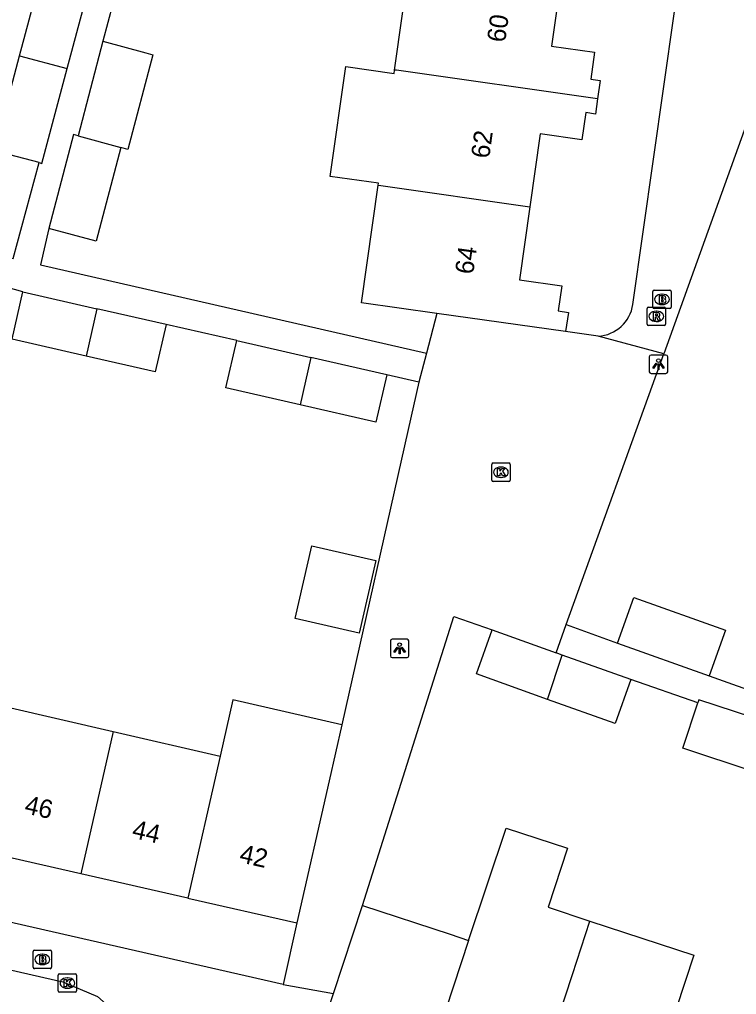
# Model space of a CAD drawing. Extents: x 163686 to 164493, y 382719 to 383870.
# Drawn here: x 164075 to 164113.9, y 383579.1 to 383631.9 of the extents above; entities that cross this region are included whole.
import ezdxf

# ---------------------------------------------------------------- set-up
doc = ezdxf.new("R2010")
doc.units = 0
for name, color, linetype in [('IMGEO_Brandkraan', 7, 'Continuous'), ('IMGEO_Kolk', 7, 'Continuous'), ('IMGEO_Lichtpunt', 7, 'Continuous'), ('IMGEO_Pand', 7, 'Continuous'), ('IMGEO_Pand_nummerreeks', 7, 'Continuous'), ('IMGEO_Rijbaan_lokaal_open', 7, 'Continuous'), ('IMGEO_Rioolput', 7, 'Continuous'), ('IMGEO_Voetpad_open', 7, 'Continuous')]:
    doc.layers.add(name, color=color, linetype=linetype)

msp = doc.modelspace()

# ---------------------------------------------------------------- linework, layer by layer
at = {"layer": 'IMGEO_Brandkraan'}
for p, q in [((164109.406, 383617.268), (164110.258, 383617.268)), ((164109.331, 383616.342), (164109.331, 383617.194)), ((164109.819, 383617.048), (164109.844, 383617.048)), ((164110.332, 383617.194), (164110.332, 383616.342)), ((164110.258, 383616.268), (164109.406, 383616.268)), ((164109.842, 383616.488), (164109.817, 383616.488)), ((164075.754, 383580.591), (164075.754, 383581.443)), ((164075.829, 383581.517), (164076.681, 383581.517)), ((164076.755, 383581.443), (164076.755, 383580.591)), ((164076.242, 383581.297), (164076.267, 383581.297)), ((164076.681, 383580.517), (164075.829, 383580.517)), ((164076.265, 383580.737), (164076.24, 383580.737))]:
    msp.add_line(p, q, dxfattribs=at)
for points in [[(164109.406, 383617.268), (164110.258, 383617.268)], [(164109.331, 383616.342), (164109.331, 383617.194)], [(164109.679, 383616.968), (164109.679, 383616.568), (164109.892, 383616.568)], [(164109.91, 383616.968), (164109.679, 383616.968)], [(164109.858, 383616.887), (164109.804, 383616.887), (164109.804, 383616.811)], [(164109.804, 383616.811), (164109.857, 383616.811)], [(164109.866, 383616.735), (164109.804, 383616.735), (164109.804, 383616.654)], [(164110.332, 383617.194), (164110.332, 383616.342)], [(164110.258, 383616.268), (164109.406, 383616.268)], [(164109.804, 383616.654), (164109.866, 383616.654)], [(164075.754, 383580.591), (164075.754, 383581.443)], [(164075.829, 383581.517), (164076.681, 383581.517)], [(164076.755, 383581.443), (164076.755, 383580.591)], [(164076.102, 383581.217), (164076.102, 383580.817), (164076.315, 383580.817)], [(164076.333, 383581.217), (164076.102, 383581.217)], [(164076.281, 383581.136), (164076.227, 383581.136), (164076.227, 383581.06)], [(164076.227, 383581.06), (164076.28, 383581.06)], [(164076.289, 383580.984), (164076.227, 383580.984), (164076.227, 383580.903)], [(164076.227, 383580.903), (164076.289, 383580.903)], [(164076.681, 383580.517), (164075.829, 383580.517)]]:
    msp.add_lwpolyline(points, dxfattribs=at)
for centre, radius, start, end in [((164109.408, 383617.192), 0.0765, 91.552, 178.448), ((164109.408, 383617.192), 0.0765, 91.552, 178.448), ((164110.256, 383617.192), 0.0765, 1.552, 88.448), ((164110.256, 383617.192), 0.0765, 1.552, 88.448), ((164109.859, 383616.849), 0.0379, 267.8285, 90.9355), ((164109.867, 383616.694), 0.0404, 269.8759, 90.5077), ((164109.914, 383616.823), 0.145, 59.4692, 91.5367), ((164109.939, 383616.87), 0.0922, 285.5137, 58.1501), ((164109.944, 383616.678), 0.105, 301.3115, 78.989), ((164109.408, 383616.344), 0.0765, 181.552, 268.448), ((164109.408, 383616.344), 0.0765, 181.552, 268.448), ((164109.898, 383616.819), 0.251, 268.6676, 293.5347), ((164110.256, 383616.344), 0.0765, 271.552, 358.448), ((164110.256, 383616.344), 0.0765, 271.552, 358.448), ((164075.831, 383581.441), 0.0765, 91.552, 178.448), ((164075.831, 383581.441), 0.0765, 91.552, 178.448), ((164076.679, 383581.441), 0.0765, 1.552, 88.448), ((164076.679, 383581.441), 0.0765, 1.552, 88.448), ((164076.282, 383581.098), 0.0379, 267.8285, 90.9355), ((164076.29, 383580.943), 0.0404, 269.8759, 90.5077), ((164076.321, 383581.068), 0.251, 268.6676, 293.5347), ((164076.337, 383581.072), 0.145, 59.4692, 91.5367), ((164076.362, 383581.119), 0.0922, 285.5137, 58.1501), ((164076.367, 383580.927), 0.105, 301.3115, 78.989), ((164075.831, 383580.593), 0.0765, 181.552, 268.448), ((164075.831, 383580.593), 0.0765, 181.552, 268.448), ((164076.679, 383580.593), 0.0765, 271.552, 358.448), ((164076.679, 383580.593), 0.0765, 271.552, 358.448)]:
    msp.add_arc(centre, radius, start, end, dxfattribs=at)
for centre, major_axis, ratio, start_param, end_param in [((164109.818, 383616.768), (-0.387, 0.002), 0.722429, 4.712389, 7.853982), ((164109.843, 383616.768), (-0.39, 0.002), 0.717154, 1.570796, 4.712389), ((164076.241, 383581.017), (-0.387, 0.002), 0.722429, 4.712389, 7.853982), ((164076.266, 383581.017), (-0.39, 0.002), 0.717154, 1.570796, 4.712389)]:
    msp.add_ellipse(centre, major_axis=major_axis, ratio=ratio, start_param=start_param, end_param=end_param, dxfattribs=at)
at = {"layer": 'IMGEO_Kolk'}
for p, q in [((164100.602, 383606.979), (164100.602, 383607.831)), ((164100.677, 383607.905), (164101.529, 383607.905)), ((164101.603, 383607.831), (164101.603, 383606.979)), ((164101.09, 383607.685), (164101.115, 383607.685)), ((164101.529, 383606.905), (164100.677, 383606.905)), ((164101.113, 383607.125), (164101.088, 383607.125)), ((164077.115, 383579.311), (164077.115, 383580.163)), ((164077.19, 383580.237), (164078.042, 383580.237)), ((164077.603, 383580.017), (164077.628, 383580.017)), ((164078.116, 383580.163), (164078.116, 383579.311)), ((164078.042, 383579.237), (164077.19, 383579.237)), ((164077.626, 383579.457), (164077.601, 383579.457))]:
    msp.add_line(p, q, dxfattribs=at)
for points in [[(164100.602, 383606.979), (164100.602, 383607.831)], [(164100.677, 383607.905), (164101.529, 383607.905)], [(164101.603, 383607.831), (164101.603, 383606.979)], [(164100.923, 383607.605), (164101.046, 383607.605), (164101.046, 383607.454), (164101.176, 383607.605), (164101.34, 383607.605), (164101.194, 383607.454), (164101.347, 383607.205), (164101.195, 383607.205), (164101.11, 383607.369), (164101.046, 383607.302), (164101.046, 383607.205), (164100.923, 383607.205), (164100.923, 383607.605)], [(164101.529, 383606.905), (164100.677, 383606.905)], [(164077.115, 383579.311), (164077.115, 383580.163)], [(164077.19, 383580.237), (164078.042, 383580.237)], [(164077.436, 383579.937), (164077.559, 383579.937), (164077.559, 383579.786), (164077.689, 383579.937), (164077.853, 383579.937), (164077.707, 383579.786), (164077.86, 383579.537), (164077.708, 383579.537), (164077.623, 383579.701), (164077.559, 383579.634), (164077.559, 383579.537), (164077.436, 383579.537), (164077.436, 383579.937)], [(164078.116, 383580.163), (164078.116, 383579.311)], [(164078.042, 383579.237), (164077.19, 383579.237)]]:
    msp.add_lwpolyline(points, dxfattribs=at)
for centre, start, end in [((164100.679, 383607.829), 91.552, 178.448), ((164100.679, 383607.829), 91.552, 178.448), ((164101.527, 383607.829), 1.552, 88.448), ((164101.527, 383607.829), 1.552, 88.448), ((164100.679, 383606.981), 181.552, 268.448), ((164100.679, 383606.981), 181.552, 268.448), ((164101.527, 383606.981), 271.552, 358.448), ((164101.527, 383606.981), 271.552, 358.448), ((164077.192, 383580.161), 91.552, 178.448), ((164077.192, 383580.161), 91.552, 178.448), ((164078.04, 383580.161), 1.552, 88.448), ((164078.04, 383580.161), 1.552, 88.448), ((164077.192, 383579.313), 181.552, 268.448), ((164077.192, 383579.313), 181.552, 268.448), ((164078.04, 383579.313), 271.552, 358.448), ((164078.04, 383579.313), 271.552, 358.448)]:
    msp.add_arc(centre, 0.0765, start, end, dxfattribs=at)
for centre, major_axis, ratio, start_param, end_param in [((164101.089, 383607.405), (-0.387, 0.002), 0.722429, 4.712389, 7.853982), ((164101.114, 383607.405), (-0.39, 0.002), 0.717154, 1.570796, 4.712389), ((164077.602, 383579.737), (-0.387, 0.002), 0.722429, 4.712389, 7.853982), ((164077.627, 383579.737), (-0.39, 0.002), 0.717154, 1.570796, 4.712389)]:
    msp.add_ellipse(centre, major_axis=major_axis, ratio=ratio, start_param=start_param, end_param=end_param, dxfattribs=at)
at = {"layer": 'IMGEO_Lichtpunt'}
for p, q in [((164109.141, 383613.655), (164109.141, 383612.848)), ((164109.141, 383613.655), (164109.141, 383612.848)), ((164110.043, 383613.75), (164109.235, 383613.75)), ((164110.043, 383613.75), (164109.235, 383613.75)), ((164110.137, 383612.848), (164110.137, 383613.655)), ((164110.137, 383612.848), (164110.137, 383613.655)), ((164109.235, 383612.754), (164110.043, 383612.754)), ((164109.235, 383612.754), (164110.043, 383612.754)), ((164095.114, 383598.269), (164095.114, 383597.462)), ((164095.114, 383598.269), (164095.114, 383597.462)), ((164096.016, 383598.364), (164095.208, 383598.364)), ((164096.016, 383598.364), (164095.208, 383598.364)), ((164096.11, 383597.462), (164096.11, 383598.269)), ((164096.11, 383597.462), (164096.11, 383598.269)), ((164095.208, 383597.368), (164096.016, 383597.368)), ((164095.208, 383597.368), (164096.016, 383597.368))]:
    msp.add_line(p, q, dxfattribs=at)
for points in [[(164109.515, 383613.319), (164109.554, 383613.291), (164109.366, 383613.029), (164109.328, 383613.056), (164109.515, 383613.319)], [(164109.617, 383613.271), (164109.664, 383613.271), (164109.664, 383612.949), (164109.617, 383612.949), (164109.617, 383613.271)], [(164109.727, 383613.291), (164109.765, 383613.318), (164109.952, 383613.056), (164109.913, 383613.028), (164109.727, 383613.291)], [(164095.488, 383597.933), (164095.527, 383597.905), (164095.339, 383597.643), (164095.301, 383597.67), (164095.488, 383597.933)], [(164095.59, 383597.885), (164095.637, 383597.885), (164095.637, 383597.563), (164095.59, 383597.563), (164095.59, 383597.885)], [(164095.7, 383597.905), (164095.738, 383597.932), (164095.925, 383597.67), (164095.886, 383597.642), (164095.7, 383597.905)]]:
    msp.add_lwpolyline(points, dxfattribs=at)
for centre in [(164109.64, 383613.453), (164095.613, 383598.067)]:
    msp.add_circle(centre, 0.0994, dxfattribs=at)
for centre, start, end in [((164109.235, 383613.655), 90, 180), ((164109.235, 383613.655), 90, 180), ((164110.043, 383613.655), 0, 90), ((164110.043, 383613.655), 0, 90), ((164109.235, 383612.848), 180, 270), ((164109.235, 383612.848), 180, 270), ((164110.043, 383612.848), 270, 0), ((164110.043, 383612.848), 270, 360), ((164095.208, 383598.269), 90, 180), ((164095.208, 383598.269), 90, 180), ((164096.016, 383598.269), 0, 90), ((164096.016, 383598.269), 0, 90), ((164095.208, 383597.462), 180, 270), ((164095.208, 383597.462), 180, 270), ((164096.016, 383597.462), 270, 0), ((164096.016, 383597.462), 270, 360)]:
    msp.add_arc(centre, 0.0946, start, end, dxfattribs=at)
at = {"layer": 'IMGEO_Pand'}
for points in [[(164095.338, 383629.189), (164096.22, 383635.431)], [(164075.026, 383629.955), (164076.398, 383635.089), (164078.782, 383634.452)], [(164077.607, 383629.265), (164078.979, 383634.399), (164078.782, 383634.452)], [(164104.377, 383634.278), (164103.842, 383630.487), (164106.172, 383630.157), (164105.966, 383628.698), (164106.476, 383628.626), (164106.336, 383627.635)], [(164079.542, 383630.761), (164078.189, 383625.628)], [(164079.542, 383630.761), (164081.859, 383630.113), (164082.239, 383630.007), (164080.89, 383624.887), (164080.51, 383624.991)], [(164076.077, 383624.173), (164073.653, 383624.821), (164075.026, 383629.955)], [(164075.026, 383629.955), (164077.607, 383629.265)], [(164076.077, 383624.173), (164076.234, 383624.131), (164077.607, 383629.265)], [(164094.456, 383622.947), (164094.472, 383623.057), (164091.856, 383623.427), (164092.697, 383629.375), (164095.312, 383629.005), (164095.338, 383629.189)], [(164106.336, 383627.635), (164095.446, 383629.174), (164095.338, 383629.189)], [(164106.336, 383627.635), (164106.219, 383626.807), (164105.696, 383626.881), (164105.488, 383625.407), (164103.231, 383625.726), (164102.674, 383621.785)], [(164078.189, 383625.628), (164077.951, 383625.693), (164076.609, 383620.6)], [(164078.189, 383625.628), (164080.51, 383624.991)], [(164080.51, 383624.991), (164079.175, 383619.924), (164076.609, 383620.6)], [(164097.633, 383616.009), (164093.557, 383616.585), (164094.456, 383622.947)], [(164094.456, 383622.947), (164094.59, 383622.928), (164102.674, 383621.785)], [(164102.674, 383621.785), (164102.114, 383617.821), (164104.397, 383617.498), (164104.205, 383616.138), (164104.755, 383616.061), (164104.609, 383615.024)], [(164078.63, 383613.692), (164074.617, 383614.609), (164075.204, 383617.178)], [(164075.204, 383617.178), (164079.215, 383616.262)], [(164079.215, 383616.262), (164078.63, 383613.692)], [(164082.965, 383615.405), (164079.215, 383616.262)], [(164104.609, 383615.024), (164097.633, 383616.009)], [(164082.965, 383615.405), (164082.378, 383612.836), (164078.63, 383613.692)], [(164090.22, 383611.055), (164086.205, 383611.972), (164086.792, 383614.541)], [(164086.792, 383614.541), (164090.805, 383613.624)], [(164090.805, 383613.624), (164090.22, 383611.055)], [(164094.914, 383612.685), (164090.805, 383613.624)], [(164094.914, 383612.685), (164094.327, 383610.117), (164090.22, 383611.055)], [(164094.328, 383602.62), (164093.424, 383598.689), (164089.946, 383599.489), (164090.851, 383603.42), (164094.328, 383602.62)], [(164107.426, 383598.149), (164108.308, 383600.616), (164113.263, 383598.846), (164112.381, 383596.378)], [(164103.634, 383595.104), (164099.779, 383596.481), (164100.629, 383598.86)], [(164100.629, 383598.86), (164104.09, 383597.623)], [(164107.426, 383598.149), (164112.381, 383596.378)], [(164103.634, 383595.104), (164104.423, 383597.504)], [(164104.423, 383597.504), (164104.09, 383597.623)], [(164108.137, 383596.177), (164104.423, 383597.504)], [(164108.137, 383596.177), (164107.287, 383593.798), (164103.634, 383595.104)], [(164092.489, 383593.723), (164086.579, 383595.069), (164085.888, 383592.033)], [(164115.689, 383593.805), (164111.827, 383595.074), (164111.777, 383594.921)], [(164074.307, 383594.704), (164080.098, 383593.369)], [(164114.827, 383591.184), (164110.966, 383592.453), (164111.777, 383594.921)], [(164092.489, 383593.723), (164091.797, 383590.685), (164090.046, 383582.991)], [(164080.098, 383593.369), (164078.341, 383585.654)], [(164080.098, 383593.369), (164085.888, 383592.033)], [(164085.888, 383592.033), (164084.135, 383584.336)], [(164099.344, 383582.051), (164101.386, 383588.13), (164104.704, 383587.04), (164103.654, 383583.843), (164105.927, 383583.093)], [(164078.341, 383585.654), (164072.547, 383586.973)], [(164084.135, 383584.336), (164078.341, 383585.654)], [(164084.135, 383584.336), (164090.046, 383582.991)], [(164092.03, 383579.165), (164093.599, 383583.939)], [(164093.599, 383583.939), (164098.35, 383582.379), (164099.344, 383582.051)], [(164102.52, 383572.724), (164104.974, 383580.193), (164105.927, 383583.093)], [(164105.927, 383583.093), (164111.56, 383581.242), (164110.605, 383578.336)], [(164099.344, 383582.051), (164096.887, 383574.575)], [(164091.142, 383576.462), (164092.03, 383579.165)]]:
    msp.add_lwpolyline(points, dxfattribs=at)
at = {"layer": 'IMGEO_Rijbaan_lokaal_open'}
msp.add_lwpolyline([(164023.436, 383592.112), (164077.37, 383579.801), (164079.252, 383579.014), (164080.667, 383577.751), (164081.707, 383576.503)], dxfattribs=at)
at = {"layer": 'IMGEO_Rioolput'}
for p, q in [((164109.023, 383615.422), (164109.023, 383616.274)), ((164109.098, 383616.348), (164109.95, 383616.348)), ((164110.024, 383616.274), (164110.024, 383615.422)), ((164109.511, 383616.128), (164109.536, 383616.128)), ((164109.95, 383615.348), (164109.098, 383615.348)), ((164109.534, 383615.568), (164109.509, 383615.568))]:
    msp.add_line(p, q, dxfattribs=at)
for points in [[(164109.023, 383615.422), (164109.023, 383616.274)], [(164109.098, 383616.348), (164109.95, 383616.348)], [(164110.024, 383616.274), (164110.024, 383615.422)], [(164109.612, 383616.046), (164109.36, 383616.048), (164109.36, 383615.648)], [(164109.36, 383615.648), (164109.484, 383615.648), (164109.484, 383615.81), (164109.495, 383615.81)], [(164109.538, 383615.967), (164109.484, 383615.967), (164109.484, 383615.886)], [(164109.484, 383615.886), (164109.536, 383615.886)], [(164109.542, 383615.781), (164109.613, 383615.648), (164109.753, 383615.648), (164109.688, 383615.774)], [(164109.95, 383615.348), (164109.098, 383615.348)]]:
    msp.add_lwpolyline(points, dxfattribs=at)
for centre, radius, start, end in [((164109.1, 383616.272), 0.0765, 91.552, 178.448), ((164109.1, 383616.272), 0.0765, 91.552, 178.448), ((164109.948, 383616.272), 0.0765, 1.552, 88.448), ((164109.948, 383616.272), 0.0765, 1.552, 88.448), ((164109.494, 383615.757), 0.0533, 26.0293, 88.6989), ((164109.52, 383616.075), 0.19, 274.7715, 282.9687), ((164109.544, 383615.871), 0.0964, 77.0061, 93.1865), ((164109.558, 383615.928), 0.0378, 276.6634, 79.6772), ((164109.611, 383615.936), 0.109, 350.3612, 89.416), ((164109.609, 383615.936), 0.112, 277.5842, 350.9817), ((164109.593, 383615.721), 0.108, 29.5134, 73.7905), ((164109.1, 383615.424), 0.0765, 181.552, 268.448), ((164109.1, 383615.424), 0.0765, 181.552, 268.448), ((164109.948, 383615.424), 0.0765, 271.552, 358.448), ((164109.948, 383615.424), 0.0765, 271.552, 358.448)]:
    msp.add_arc(centre, radius, start, end, dxfattribs=at)
for centre, major_axis, ratio, start_param, end_param in [((164109.51, 383615.848), (-0.387, 0.002), 0.722429, 4.712389, 7.853982), ((164109.535, 383615.848), (-0.39, 0.002), 0.717154, 1.570796, 4.712389)]:
    msp.add_ellipse(centre, major_axis=major_axis, ratio=ratio, start_param=start_param, end_param=end_param, dxfattribs=at)
at = {"layer": 'IMGEO_Voetpad_open'}
for points in [[(164108.254, 383616.498), (164113.855, 383655.87)], [(164080.072, 383632.773), (164079.542, 383630.761)], [(164114.858, 383627.524), (164109.922, 383613.817)], [(164047.528, 383625.193), (164049.55, 383624.734), (164074.671, 383618.98), (164076.077, 383624.173)], [(164076.609, 383620.6), (164076.16, 383618.639), (164097.07, 383613.85)], [(164075.204, 383617.178), (164071.83, 383618.111)], [(164097.633, 383616.009), (164097.07, 383613.85)], [(164086.792, 383614.541), (164082.965, 383615.405)], [(164106.367, 383614.781), (164104.609, 383615.024)], [(164109.922, 383613.817), (164106.367, 383614.781)], [(164097.07, 383613.85), (164096.662, 383612.286)], [(164104.641, 383599.152), (164109.922, 383613.817)], [(164096.662, 383612.286), (164094.914, 383612.685)], [(164096.662, 383612.286), (164096.075, 383609.717), (164092.489, 383593.723)], [(164093.599, 383583.939), (164098.553, 383599.597), (164100.629, 383598.86)], [(164104.09, 383597.623), (164104.641, 383599.152)], [(164104.641, 383599.152), (164107.426, 383598.149)], [(164111.777, 383594.921), (164108.137, 383596.177)], [(164112.381, 383596.378), (164155.172, 383581.118), (164155.309, 383581.521)], [(164089.3, 383579.655), (164042.702, 383590.272)], [(164090.046, 383582.991), (164089.3, 383579.655)], [(164089.3, 383579.655), (164092.03, 383579.165)]]:
    msp.add_lwpolyline(points, dxfattribs=at)
msp.add_arc((164106.279, 383616.773), 1.994, 272.5164, 352.0823, dxfattribs=at)

# ---------------------------------------------------------------- texts
at = {"layer": 'IMGEO_Pand_nummerreeks'}
for s, rotation, p in [('60', 82.1562, (164101.329, 383630.651)), ('62', 82.1564, (164100.464, 383624.366)), ('64', 82.1562, (164099.598, 383618.089)), ('46', 347.1807, (164075.241, 383588.945)), ('44', 347.1807, (164081.064, 383587.619)), ('42', 347.1829, (164086.885, 383586.294))]:
    msp.add_text(s, height=1, rotation=rotation, dxfattribs=at).set_placement(p)

doc.saveas('drawing.dxf')
